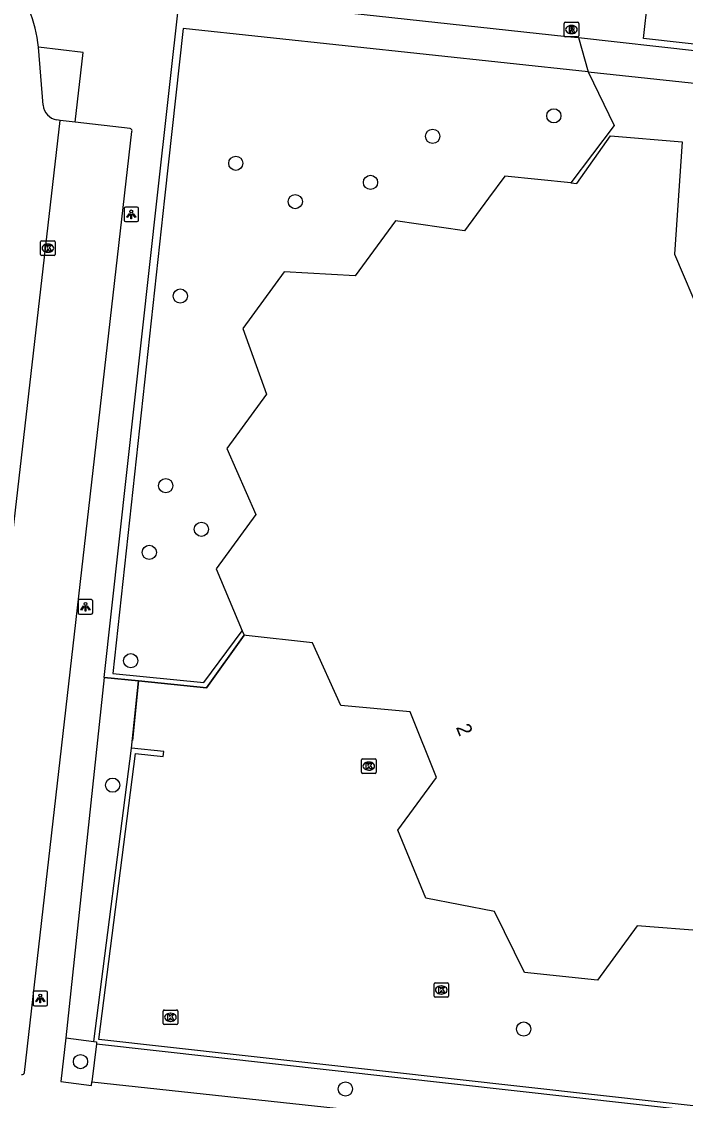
# Model space of a CAD drawing. Extents: x 162026 to 163499, y 387297 to 388169.
# Drawn here: x 162202.4 to 162248.1, y 387437.9 to 387512.2 of the extents above; entities that cross this region are included whole.
import ezdxf

# ---------------------------------------------------------------- set-up
doc = ezdxf.new("R2010")
doc.units = 0
for name, color, linetype in [('IMGEO_Boom', 7, 'Continuous'), ('IMGEO_Hek', 7, 'Continuous'), ('IMGEO_Kolk', 7, 'Continuous'), ('IMGEO_Lichtpunt', 7, 'Continuous'), ('IMGEO_Muur', 7, 'Continuous'), ('IMGEO_Pand', 7, 'Continuous'), ('IMGEO_Pand_nummerreeks', 7, 'Continuous'), ('IMGEO_Parkeervlak_open', 7, 'Continuous'), ('IMGEO_Rijbaan_lokaal_open', 7, 'Continuous'), ('IMGEO_Rioolput', 7, 'Continuous'), ('IMGEO_Voetpad_open', 7, 'Continuous')]:
    doc.layers.add(name, color=color, linetype=linetype)

msp = doc.modelspace()

# ---------------------------------------------------------------- linework, layer by layer
at = {"layer": 'IMGEO_Boom'}
for centre in [(162239.003, 387505.666), (162230.666, 387504.257), (162217.126, 387502.405), (162226.395, 387501.087), (162221.215, 387499.769), (162213.31, 387493.27), (162212.31, 387480.226), (162214.763, 387477.227), (162211.174, 387475.636), (162209.902, 387468.183), (162208.652, 387459.627), (162236.928, 387442.847), (162206.446, 387440.61), (162224.668, 387438.725)]:
    msp.add_circle(centre, 0.489, dxfattribs=at)
at = {"layer": 'IMGEO_Hek'}
for points in [[(162208.073, 387467.039), (162210.43, 387466.799), (162215.12, 387466.322), (162217.702, 387469.937)], [(162210.43, 387466.799), (162210.014, 387462.701)]]:
    msp.add_lwpolyline(points, dxfattribs=at)
at = {"layer": 'IMGEO_Kolk'}
for p, q in [((162203.704, 387496.138), (162203.704, 387496.99)), ((162203.779, 387497.064), (162204.631, 387497.064)), ((162204.192, 387496.844), (162204.217, 387496.844)), ((162204.705, 387496.99), (162204.705, 387496.138)), ((162204.215, 387496.284), (162204.19, 387496.284)), ((162204.631, 387496.064), (162203.779, 387496.064)), ((162225.775, 387460.512), (162225.775, 387461.364)), ((162225.85, 387461.438), (162226.702, 387461.438)), ((162226.263, 387461.218), (162226.288, 387461.218)), ((162226.776, 387461.364), (162226.776, 387460.512)), ((162226.286, 387460.658), (162226.261, 387460.658)), ((162226.702, 387460.438), (162225.85, 387460.438)), ((162230.76, 387445.111), (162230.76, 387445.963)), ((162230.835, 387446.037), (162231.687, 387446.037)), ((162231.248, 387445.817), (162231.273, 387445.817)), ((162231.761, 387445.963), (162231.761, 387445.111)), ((162231.687, 387445.037), (162230.835, 387445.037)), ((162231.271, 387445.257), (162231.246, 387445.257)), ((162212.207, 387444.159), (162213.059, 387444.159)), ((162212.132, 387443.233), (162212.132, 387444.085)), ((162212.62, 387443.939), (162212.645, 387443.939)), ((162213.133, 387444.085), (162213.133, 387443.233)), ((162213.059, 387443.159), (162212.207, 387443.159)), ((162212.643, 387443.379), (162212.618, 387443.379))]:
    msp.add_line(p, q, dxfattribs=at)
for points in [[(162203.704, 387496.138), (162203.704, 387496.99)], [(162203.779, 387497.064), (162204.631, 387497.064)], [(162204.705, 387496.99), (162204.705, 387496.138)], [(162204.025, 387496.764), (162204.148, 387496.764), (162204.148, 387496.613), (162204.278, 387496.764), (162204.442, 387496.764), (162204.296, 387496.613), (162204.449, 387496.364), (162204.297, 387496.364), (162204.212, 387496.528), (162204.148, 387496.461), (162204.148, 387496.364), (162204.025, 387496.364), (162204.025, 387496.764)], [(162204.631, 387496.064), (162203.779, 387496.064)], [(162225.775, 387460.512), (162225.775, 387461.364)], [(162225.85, 387461.438), (162226.702, 387461.438)], [(162226.776, 387461.364), (162226.776, 387460.512)], [(162226.096, 387461.138), (162226.219, 387461.138), (162226.219, 387460.987), (162226.349, 387461.138), (162226.513, 387461.138), (162226.367, 387460.987), (162226.52, 387460.738), (162226.368, 387460.738), (162226.283, 387460.902), (162226.219, 387460.835), (162226.219, 387460.738), (162226.096, 387460.738), (162226.096, 387461.138)], [(162226.702, 387460.438), (162225.85, 387460.438)], [(162230.76, 387445.111), (162230.76, 387445.963)], [(162230.835, 387446.037), (162231.687, 387446.037)], [(162231.081, 387445.737), (162231.204, 387445.737), (162231.204, 387445.586), (162231.334, 387445.737), (162231.498, 387445.737), (162231.352, 387445.586), (162231.505, 387445.337), (162231.353, 387445.337), (162231.268, 387445.501), (162231.204, 387445.434), (162231.204, 387445.337), (162231.081, 387445.337), (162231.081, 387445.737)], [(162231.761, 387445.963), (162231.761, 387445.111)], [(162231.687, 387445.037), (162230.835, 387445.037)], [(162212.207, 387444.159), (162213.059, 387444.159)], [(162212.132, 387443.233), (162212.132, 387444.085)], [(162212.453, 387443.859), (162212.576, 387443.859), (162212.576, 387443.708), (162212.706, 387443.859), (162212.87, 387443.859), (162212.724, 387443.708), (162212.877, 387443.459), (162212.725, 387443.459), (162212.64, 387443.623), (162212.576, 387443.556), (162212.576, 387443.459), (162212.453, 387443.459), (162212.453, 387443.859)], [(162213.133, 387444.085), (162213.133, 387443.233)], [(162213.059, 387443.159), (162212.207, 387443.159)]]:
    msp.add_lwpolyline(points, dxfattribs=at)
for centre, start, end in [((162203.781, 387496.988), 91.55205, 178.44795), ((162203.781, 387496.988), 91.55205, 178.44795), ((162204.629, 387496.988), 1.55205, 88.44795), ((162204.629, 387496.988), 1.55205, 88.44795), ((162203.781, 387496.14), 181.55205, 268.44795), ((162203.781, 387496.14), 181.55205, 268.44795), ((162204.629, 387496.14), 271.55205, 358.44795), ((162204.629, 387496.14), 271.55205, 358.44795), ((162225.852, 387461.362), 91.55205, 178.44795), ((162225.852, 387461.362), 91.55205, 178.44795), ((162226.7, 387461.362), 1.55205, 88.44795), ((162226.7, 387461.362), 1.55205, 88.44795), ((162225.852, 387460.514), 181.55205, 268.44795), ((162225.852, 387460.514), 181.55205, 268.44795), ((162226.7, 387460.514), 271.55205, 358.44795), ((162226.7, 387460.514), 271.55205, 358.44795), ((162230.837, 387445.961), 91.55205, 178.44795), ((162230.837, 387445.961), 91.55205, 178.44795), ((162231.685, 387445.961), 1.55205, 88.44795), ((162231.685, 387445.961), 1.55205, 88.44795), ((162230.837, 387445.113), 181.55205, 268.44795), ((162230.837, 387445.113), 181.55205, 268.44795), ((162231.685, 387445.113), 271.55205, 358.44795), ((162231.685, 387445.113), 271.55205, 358.44795), ((162212.209, 387444.083), 91.55205, 178.44795), ((162212.209, 387444.083), 91.55205, 178.44795), ((162213.057, 387444.083), 1.55205, 88.44795), ((162213.057, 387444.083), 1.55205, 88.44795), ((162212.209, 387443.235), 181.55205, 268.44795), ((162212.209, 387443.235), 181.55205, 268.44795), ((162213.057, 387443.235), 271.55205, 358.44795), ((162213.057, 387443.235), 271.55205, 358.44795)]:
    msp.add_arc(centre, 0.0765, start, end, dxfattribs=at)
for centre, major_axis, ratio, start_param, end_param in [((162204.191, 387496.564), (-0.387, 0.002), 0.722429, 4.712389, 7.853982), ((162204.216, 387496.564), (-0.39, 0.002), 0.717154, 1.570796, 4.712389), ((162226.262, 387460.938), (-0.387, 0.002), 0.722429, 4.712389, 7.853982), ((162226.287, 387460.938), (-0.39, 0.002), 0.717154, 1.570796, 4.712389), ((162231.247, 387445.537), (-0.387, 0.002), 0.722429, 4.712389, 7.853982), ((162231.272, 387445.537), (-0.39, 0.002), 0.717154, 1.570796, 4.712389), ((162212.619, 387443.659), (-0.387, 0.002), 0.722429, 4.712389, 7.853982), ((162212.644, 387443.659), (-0.39, 0.002), 0.717154, 1.570796, 4.712389)]:
    msp.add_ellipse(centre, major_axis=major_axis, ratio=ratio, start_param=start_param, end_param=end_param, dxfattribs=at)
at = {"layer": 'IMGEO_Lichtpunt'}
for p, q in [((162209.439, 387499.296), (162209.439, 387498.489)), ((162209.439, 387499.296), (162209.439, 387498.489)), ((162210.341, 387499.391), (162209.533, 387499.391)), ((162210.341, 387499.391), (162209.533, 387499.391)), ((162210.435, 387498.489), (162210.435, 387499.296)), ((162210.435, 387498.489), (162210.435, 387499.296)), ((162209.533, 387498.395), (162210.341, 387498.395)), ((162209.533, 387498.395), (162210.341, 387498.395)), ((162207.191, 387472.389), (162206.383, 387472.389)), ((162207.191, 387472.389), (162206.383, 387472.389)), ((162206.289, 387472.294), (162206.289, 387471.487)), ((162206.289, 387472.294), (162206.289, 387471.487)), ((162207.285, 387471.487), (162207.285, 387472.294)), ((162207.285, 387471.487), (162207.285, 387472.294)), ((162206.383, 387471.393), (162207.191, 387471.393)), ((162206.383, 387471.393), (162207.191, 387471.393)), ((162203.18, 387445.354), (162203.18, 387444.547)), ((162203.18, 387445.354), (162203.18, 387444.547)), ((162204.082, 387445.449), (162203.274, 387445.449)), ((162204.082, 387445.449), (162203.274, 387445.449)), ((162204.176, 387444.547), (162204.176, 387445.354)), ((162204.176, 387444.547), (162204.176, 387445.354)), ((162203.274, 387444.453), (162204.082, 387444.453)), ((162203.274, 387444.453), (162204.082, 387444.453))]:
    msp.add_line(p, q, dxfattribs=at)
for points in [[(162209.813, 387498.96), (162209.852, 387498.932), (162209.664, 387498.67), (162209.626, 387498.697), (162209.813, 387498.96)], [(162209.915, 387498.912), (162209.962, 387498.912), (162209.962, 387498.59), (162209.915, 387498.59), (162209.915, 387498.912)], [(162210.025, 387498.932), (162210.063, 387498.959), (162210.25, 387498.697), (162210.211, 387498.669), (162210.025, 387498.932)], [(162206.663, 387471.958), (162206.702, 387471.93), (162206.514, 387471.668), (162206.476, 387471.695), (162206.663, 387471.958)], [(162206.765, 387471.91), (162206.812, 387471.91), (162206.812, 387471.588), (162206.765, 387471.588), (162206.765, 387471.91)], [(162206.875, 387471.93), (162206.913, 387471.957), (162207.1, 387471.695), (162207.061, 387471.667), (162206.875, 387471.93)], [(162203.554, 387445.018), (162203.593, 387444.99), (162203.405, 387444.728), (162203.367, 387444.755), (162203.554, 387445.018)], [(162203.656, 387444.97), (162203.703, 387444.97), (162203.703, 387444.648), (162203.656, 387444.648), (162203.656, 387444.97)], [(162203.766, 387444.99), (162203.804, 387445.017), (162203.991, 387444.755), (162203.952, 387444.727), (162203.766, 387444.99)]]:
    msp.add_lwpolyline(points, dxfattribs=at)
for centre in [(162209.938, 387499.094), (162206.788, 387472.092), (162203.679, 387445.152)]:
    msp.add_circle(centre, 0.0994, dxfattribs=at)
for centre, start, end in [((162209.533, 387499.296), 90, 180), ((162209.533, 387499.296), 90, 180), ((162210.341, 387499.296), 0, 90), ((162210.341, 387499.296), 0, 90), ((162209.533, 387498.489), 180, 270), ((162209.533, 387498.489), 180, 270), ((162210.341, 387498.489), 270, 0), ((162210.341, 387498.489), 270, 360), ((162206.383, 387472.294), 90, 180), ((162206.383, 387472.294), 90, 180), ((162207.191, 387472.294), 0, 90), ((162207.191, 387472.294), 0, 90), ((162206.383, 387471.487), 180, 270), ((162206.383, 387471.487), 180, 270), ((162207.191, 387471.487), 270, 0), ((162207.191, 387471.487), 270, 360), ((162203.274, 387445.354), 90, 180), ((162203.274, 387445.354), 90, 180), ((162204.082, 387445.354), 0, 90), ((162204.082, 387445.354), 0, 90), ((162203.274, 387444.547), 180, 270), ((162203.274, 387444.547), 180, 270), ((162204.082, 387444.547), 270, 0), ((162204.082, 387444.547), 270, 360)]:
    msp.add_arc(centre, 0.0946, start, end, dxfattribs=at)
at = {"layer": 'IMGEO_Muur'}
for points in [[(162207.357, 387441.991), (162209.946, 387462.167)], [(162257.76, 387436.226), (162257.608, 387436.571), (162256.384, 387436.706), (162207.699, 387442.138), (162210.221, 387461.801), (162212.136, 387461.606), (162212.17, 387461.941), (162209.946, 387462.167)], [(162207.357, 387441.991), (162207.558, 387441.965), (162207.542, 387441.833)], [(162207.542, 387441.833), (162256.589, 387436.362), (162257.281, 387434.901), (162258.397, 387434.776), (162257.76, 387436.226)]]:
    msp.add_lwpolyline(points, dxfattribs=at)
at = {"layer": 'IMGEO_Pand'}
for points in [[(162240.174, 387501.056), (162240.592, 387501.013), (162242.909, 387504.282), (162247.825, 387503.867), (162247.309, 387496.155), (162249.158, 387491.801)], [(162240.174, 387501.056), (162235.623, 387501.528), (162234.509, 387500), (162232.868, 387497.749), (162228.106, 387498.444), (162225.343, 387494.653), (162220.451, 387494.926), (162217.62, 387491.042), (162219.248, 387486.527), (162216.516, 387482.779), (162218.51, 387478.236), (162215.786, 387474.5), (162217.571, 387470.248)], [(162217.571, 387470.248), (162217.702, 387469.937)], [(162249.437, 387449.585), (162244.727, 387449.946), (162242.009, 387446.218), (162236.982, 387446.74), (162234.922, 387450.925), (162230.195, 387451.847), (162228.276, 387456.524), (162230.927, 387460.161), (162229.117, 387464.668), (162224.349, 387465.1), (162222.399, 387469.405), (162217.849, 387469.92), (162217.702, 387469.937)]]:
    msp.add_lwpolyline(points, dxfattribs=at)
at = {"layer": 'IMGEO_Parkeervlak_open'}
msp.add_lwpolyline([(162206.081, 387505.229), (162205.054, 387505.351)], dxfattribs=at)
at = {"layer": 'IMGEO_Rijbaan_lokaal_open'}
for points in [[(162203.879, 387506.401), (162203.549, 387510.384)], [(162197.45, 387439.337), (162205.054, 387505.351)], [(162205.054, 387505.351), (162204.81, 387505.386)]]:
    msp.add_lwpolyline(points, dxfattribs=at)
for centre, radius, start, end in [((162195.489, 387509.756), 8.084, 4.45342, 23.46292), ((162205.002, 387506.496), 1.127, 184.85374, 260.20293)]:
    msp.add_arc(centre, radius, start, end, dxfattribs=at)
at = {"layer": 'IMGEO_Rioolput'}
for p, q in [((162239.711, 387511.174), (162239.711, 387512.026)), ((162239.786, 387512.1), (162240.638, 387512.1)), ((162240.199, 387511.88), (162240.224, 387511.88)), ((162240.712, 387512.026), (162240.712, 387511.174)), ((162240.638, 387511.1), (162239.786, 387511.1)), ((162240.222, 387511.32), (162240.197, 387511.32))]:
    msp.add_line(p, q, dxfattribs=at)
for points in [[(162239.711, 387511.174), (162239.711, 387512.026)], [(162239.786, 387512.1), (162240.638, 387512.1)], [(162240.3, 387511.798), (162240.048, 387511.8), (162240.048, 387511.4)], [(162240.226, 387511.719), (162240.172, 387511.719), (162240.172, 387511.638)], [(162240.712, 387512.026), (162240.712, 387511.174)], [(162240.638, 387511.1), (162239.786, 387511.1)], [(162240.048, 387511.4), (162240.172, 387511.4), (162240.172, 387511.562), (162240.183, 387511.562)], [(162240.172, 387511.638), (162240.224, 387511.638)], [(162240.23, 387511.533), (162240.301, 387511.4), (162240.441, 387511.4), (162240.376, 387511.526)]]:
    msp.add_lwpolyline(points, dxfattribs=at)
for centre, radius, start, end in [((162239.788, 387512.024), 0.0765, 91.55205, 178.44795), ((162239.788, 387512.024), 0.0765, 91.55205, 178.44795), ((162240.232, 387511.623), 0.0964, 77.00612, 93.18647), ((162240.246, 387511.68), 0.0378, 276.66336, 79.67722), ((162240.299, 387511.688), 0.109, 350.36119, 89.41601), ((162240.636, 387512.024), 0.0765, 1.55205, 88.44795), ((162240.636, 387512.024), 0.0765, 1.55205, 88.44795), ((162239.788, 387511.176), 0.0765, 181.55205, 268.44795), ((162239.788, 387511.176), 0.0765, 181.55205, 268.44795), ((162240.182, 387511.509), 0.0533, 26.02933, 88.69889), ((162240.208, 387511.827), 0.19, 274.7715, 282.96867), ((162240.297, 387511.688), 0.112, 277.58423, 350.98172), ((162240.281, 387511.473), 0.108, 29.51342, 73.79051), ((162240.636, 387511.176), 0.0765, 271.55205, 358.44795), ((162240.636, 387511.176), 0.0765, 271.55205, 358.44795)]:
    msp.add_arc(centre, radius, start, end, dxfattribs=at)
for centre, major_axis, ratio, start_param, end_param in [((162240.198, 387511.6), (-0.387, 0.002), 0.722429, 4.712389, 7.853982), ((162240.223, 387511.6), (-0.39, 0.002), 0.717154, 1.570796, 4.712389)]:
    msp.add_ellipse(centre, major_axis=major_axis, ratio=ratio, start_param=start_param, end_param=end_param, dxfattribs=at)
at = {"layer": 'IMGEO_Voetpad_open'}
for points in [[(162208.073, 387467.039), (162211.719, 387500), (162213.271, 387514.023)], [(162213.271, 387514.023), (162213.909, 387513.959), (162239.894, 387511.128), (162240.694, 387511.055)], [(162253.198, 387512.811), (162252.936, 387510.124), (162245.159, 387510.992), (162245.459, 387513.675), (162253.198, 387512.811)], [(162241.364, 387508.693), (162213.511, 387511.672), (162212.234, 387500), (162208.659, 387467.314), (162214.935, 387466.69), (162217.571, 387470.248)], [(162240.694, 387511.055), (162289.809, 387505.541)], [(162240.694, 387511.055), (162241.364, 387508.693)], [(162206.081, 387505.229), (162206.635, 387510.013), (162203.549, 387510.384)], [(162241.364, 387508.693), (162243.141, 387504.996), (162240.174, 387501.056)], [(162241.364, 387508.693), (162284.107, 387504.121), (162285.694, 387500.206)], [(162209.852, 387504.788), (162206.081, 387505.229)], [(162202.594, 387439.867), (162209.986, 387504.58)], [(162217.702, 387469.937), (162215.12, 387466.322), (162210.43, 387466.799)], [(162208.073, 387467.039), (162205.437, 387442.236)], [(162210.43, 387466.799), (162208.073, 387467.039)], [(162209.946, 387462.167), (162210.43, 387466.799)], [(162205.437, 387442.236), (162205.092, 387439.252), (162207.203, 387438.967), (162207.232, 387439.213)], [(162205.437, 387442.236), (162207.357, 387441.991)], [(162207.542, 387441.833), (162207.232, 387439.213)], [(162207.232, 387439.213), (162263.167, 387433.177)]]:
    msp.add_lwpolyline(points, dxfattribs=at)
for centre, start, end in [((162209.826, 387504.624), 344.71494, 80.86682), ((162202.428, 387439.874), 257.99885, 357.55252)]:
    msp.add_arc(centre, 0.166, start, end, dxfattribs=at)

# ---------------------------------------------------------------- texts
at = {"layer": 'IMGEO_Pand_nummerreeks'}
msp.add_text('2', height=1, rotation=291.88105, dxfattribs=at).set_placement((162232.257, 387463.611))

doc.saveas('drawing.dxf')
